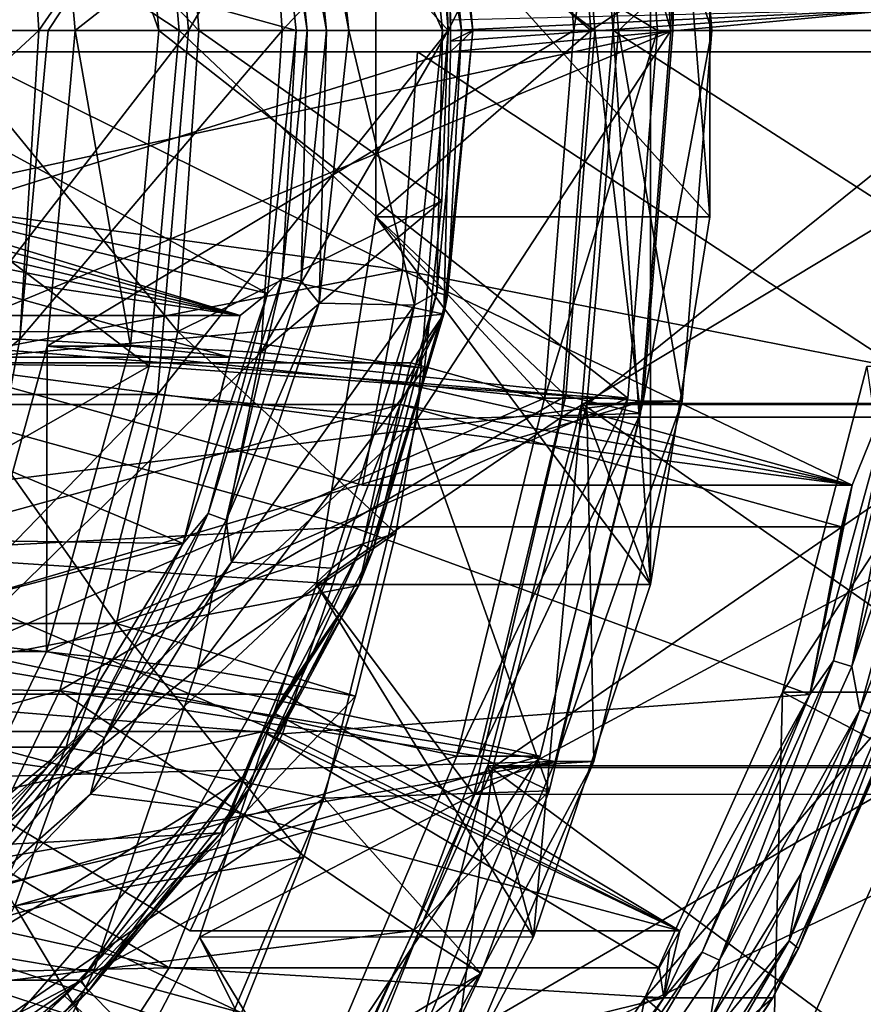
# Model space of a CAD drawing. Header units: metres. Extents: x 26 to 263, y -109 to 109.
# Tile 760 of 771: x 256.63 to 260.55, y -4.53 to 0.05. Entities that reach past the tile are written whole.
import ezdxf

# ---------------------------------------------------------------- set-up
doc = ezdxf.new("R2010")
doc.units = ezdxf.units.M
doc.layers.add('solid_500750', color=7, linetype='CONTINUOUS')

msp = doc.modelspace()

# ---------------------------------------------------------------- linework, layer by layer
at = {"layer": 'solid_500750'}
for points in [[(259.558136, 2.577072, 94.162338), (259.238708, 1.736014, 94.076759), (259.385437, 0, 94.116066)], [(259.558136, -2.577072, 94.162338), (259.558136, 2.577072, 94.162338), (259.385437, 0, 94.116066)], [(259.833771, -0.866822, 94.236183), (259.833771, 0.866822, 94.236183), (259.558136, 2.577072, 94.162338)], [(259.558136, -2.577072, 94.162338), (259.833771, -0.866822, 94.236183), (259.558136, 2.577072, 94.162338)], [(258.472565, 1.810652, 100.807777), (257.266968, 1.693172, 100.484795), (257.410095, 0, 100.52314)], [(258.472565, 1.810652, 100.807777), (257.410095, 0, 100.52314), (258.617523, 0, 100.846619)], [(258.280945, 0.867271, 100.031761), (259.281647, 0, 100.29985), (259.144867, 1.798709, 100.263214)], [(259.512421, 1.781279, 96.945313), (258.472565, 1.810652, 100.807777), (258.617523, 0, 100.846619)], [(261.991486, 1.798996, 89.637924), (259.144867, 1.798709, 100.263214), (259.281647, 0, 100.29985)], [(261.991486, 1.798996, 89.637924), (259.281647, 0, 100.29985), (262.128265, 0, 89.674561)], [(259.652649, 0, 96.982872), (259.512421, 1.781279, 96.945313), (258.617523, 0, 100.846619)], [(259.652649, 0, 96.982872), (259.165131, 1.699764, 96.334633), (259.512421, 1.781279, 96.945313)], [(261.274506, 1.740823, 86.572975), (259.262421, 1.740735, 94.083115), (259.409576, 0, 94.122536)], [(259.262421, 1.740735, 94.083115), (259.844238, 0, 94.238983), (259.409576, 0, 94.122536)], [(259.262421, 1.740735, 94.083115), (259.706238, 1.723935, 94.202011), (259.844238, 0, 94.238983)], [(261.274506, 1.740823, 86.572975), (259.409576, 0, 94.122536), (261.421631, 0, 86.612389)], [(259.525085, 1.723935, 94.878166), (256.269318, 0.732532, 94.00592), (256.306488, 0, 94.015869)], [(259.525085, 1.723935, 94.878166), (256.306488, 0, 94.015869), (259.663116, 0, 94.915138)], [(256.752686, 1.469569, 95.688316), (256.884247, 0, 95.723557), (259.065521, 1.711326, 96.307945)], [(256.884247, 0, 95.723557), (259.202484, 0, 96.344635), (259.065521, 1.711326, 96.307945)], [(257.140869, 1.469569, 94.23941), (259.453705, 1.711326, 94.859039), (259.590668, 0, 94.895729)], [(259.165131, 1.699764, 96.334633), (259.299072, 0, 96.370514), (257.227356, 1.561959, 95.815483)], [(259.453705, 1.711326, 94.859039), (259.065521, 1.711326, 96.307945), (259.202484, 0, 96.344635)], [(259.652649, 0, 96.982872), (259.299072, 0, 96.370514), (259.165131, 1.699764, 96.334633)], [(259.453705, 1.711326, 94.859039), (259.202484, 0, 96.344635), (259.590668, 0, 94.895729)], [(259.238708, 1.736014, 94.076759), (262.085297, 1.736199, 83.451462), (262.232056, 0, 83.490776)], [(259.238708, 1.736014, 94.076759), (262.232056, 0, 83.490776), (259.385437, 0, 94.116066)], [(259.525085, 1.723935, 94.878166), (259.663116, 0, 94.915138), (259.706238, 1.723935, 94.202011)], [(259.663116, 0, 94.915138), (259.844238, 0, 94.238983), (259.706238, 1.723935, 94.202011)], [(257.266968, 1.693172, 100.484795), (256.102448, 1.693172, 104.831505), (256.245575, 0, 104.869843)], [(257.410095, 0, 100.52314), (257.266968, 1.693172, 100.484795), (256.245575, 0, 104.869843)], [(255.032104, 1.537583, 104.027122), (257.227356, 1.561959, 95.815483), (257.367218, 0, 95.852951)], [(259.299072, 0, 96.370514), (257.367218, 0, 95.852951), (257.227356, 1.561959, 95.815483)], [(255.167542, 0, 104.0634), (255.032104, 1.537583, 104.027122), (257.367218, 0, 95.852951)], [(257.747345, 1.497833, 103.698769), (256.625946, 1.435788, 107.292847), (256.714417, 0, 107.324898)], [(257.747345, 1.497833, 103.698769), (256.714417, 0, 107.324898), (256.757416, 0, 107.205696)], [(257.2724, 0, 94.274651), (256.884247, 0, 95.723557), (256.752686, 1.469569, 95.688316)], [(257.140869, 1.469569, 94.23941), (257.2724, 0, 94.274651), (256.752686, 1.469569, 95.688316)], [(257.747345, 1.497833, 103.698769), (256.757416, 0, 107.205696), (257.846283, 0, 103.725281)], [(257.140869, 1.469569, 94.23941), (259.590668, 0, 94.895729), (257.2724, 0, 94.274651)], [(258.589111, 0.792137, 100.839005), (257.747345, 1.497833, 103.698769), (257.846283, 0, 103.725281)], [(256.625946, 1.435788, 107.292847), (255.163879, 1.435788, 110.837357), (255.249222, 0, 110.876999)], [(256.625946, 1.435788, 107.292847), (255.249222, 0, 110.876999), (255.384048, 0, 110.583992)], [(256.625946, 1.435788, 107.292847), (255.384048, 0, 110.583992), (256.714417, 0, 107.324898)], [(256.118256, 1.40233, 105.146317), (257.360901, 1.400373, 100.509956), (257.458405, 0, 100.536072)], [(256.118256, 1.40233, 105.146317), (257.458405, 0, 100.536072), (256.216248, 0, 105.172569)], [(257.360901, 1.400373, 100.509956), (258.589111, 0.792137, 100.839005), (258.617523, 0, 100.846619)], [(257.360901, 1.400373, 100.509956), (258.617523, 0, 100.846619), (257.458405, 0, 100.536072)], [(258.628754, 0, 82.835999), (258.732269, 0, 82.449623), (258.598236, 1.320239, 82.413712)], [(258.614899, 1.233596, 82.314651), (258.598236, 1.320239, 82.413712), (258.732269, 0, 82.449623)], [(258.628571, 0.050005, 82.835945), (258.628754, 0, 82.835999), (258.598236, 1.320239, 82.413712)], [(257.934418, 1.164305, 82.056564), (258.018066, 1.268226, 82.051231), (258.156158, 0, 82.088226)], [(258.018066, 1.268226, 82.051231), (258.460999, 1.278354, 82.169899), (258.59082, 0, 82.204681)], [(258.018066, 1.268226, 82.051231), (258.59082, 0, 82.204681), (258.156158, 0, 82.088226)], [(258.68042, 0, 82.256363), (258.59082, 0, 82.204681), (258.460999, 1.278354, 82.169899)], [(258.564423, 1.219297, 82.225288), (258.68042, 0, 82.256363), (258.460999, 1.278354, 82.169899)], [(257.778015, 1.223865, 82.19397), (257.911224, 0, 82.22966), (255.490967, 0.668936, 91.105698)], [(257.962891, 0, 82.140068), (257.911224, 0, 82.22966), (257.778015, 1.223865, 82.19397)], [(257.846252, 1.149074, 82.108818), (257.962891, 0, 82.140068), (257.778015, 1.223865, 82.19397)], [(258.614899, 1.233596, 82.314651), (258.732269, 0, 82.346092), (258.564423, 1.219297, 82.225288)], [(258.564423, 1.219297, 82.225288), (258.732269, 0, 82.346092), (258.68042, 0, 82.256363)], [(258.614899, 1.233596, 82.314651), (258.732269, 0, 82.449623), (258.732269, 0, 82.346092)], [(257.846252, 1.149074, 82.108818), (257.934418, 1.164305, 82.056564), (258.052643, 0, 82.088234)], [(257.846252, 1.149074, 82.108818), (258.052643, 0, 82.088234), (257.962891, 0, 82.140068)], [(257.934418, 1.164305, 82.056564), (258.156158, 0, 82.088226), (258.052643, 0, 82.088234)], [(258.280945, 0.867271, 100.031761), (258.280945, -0.867271, 100.031761), (259.281647, 0, 100.29985)], [(259.833771, -0.866822, 94.236183), (258.280945, -0.867271, 100.031761), (258.280945, 0.867271, 100.031761)], [(259.833771, -0.866822, 94.236183), (258.280945, 0.867271, 100.031761), (259.833771, 0.866822, 94.236183)], [(258.589111, 0.792137, 100.839005), (257.846283, 0, 103.725281), (258.617523, 0, 100.846619)], [(257.911224, 0, 82.22966), (255.530411, 0, 91.116264), (255.490967, 0.668936, 91.105698)], [(258.627991, -0.1, 82.835793), (260.753235, 0.1, 83.405167), (260.753235, -0.1, 83.405167)], [(258.628571, -0.050005, 82.835945), (260.753235, 0.1, 83.405167), (258.627991, -0.1, 82.835793)], [(258.628571, 0.050005, 82.835945), (260.753235, 0.1, 83.405167), (258.628754, 0, 82.835999)], [(258.628571, -0.050005, 82.835945), (258.628754, 0, 82.835999), (260.753235, 0.1, 83.405167)], [(255.032028, -1.537993, 104.027107), (255.167542, 0, 104.0634), (257.227356, -1.561959, 95.815483)], [(255.167542, 0, 104.0634), (257.367218, 0, 95.852951), (257.227356, -1.561959, 95.815483)], [(257.778015, -1.223865, 82.19397), (255.490952, -0.669112, 91.10569), (255.530411, 0, 91.116264)], [(257.911224, 0, 82.22966), (257.778015, -1.223865, 82.19397), (255.530411, 0, 91.116264)], [(257.410095, 0, 100.52314), (256.245575, 0, 104.869843), (256.102448, -1.693172, 104.831505)], [(257.266968, -1.693172, 100.484795), (257.410095, 0, 100.52314), (256.102448, -1.693172, 104.831505)], [(256.118256, -1.40233, 105.146317), (256.216248, 0, 105.172569), (257.360901, -1.400373, 100.509956)], [(256.158661, -1.455313, 93.976273), (259.525085, -1.723935, 94.878166), (259.663116, 0, 94.915138)], [(256.269318, -0.732532, 94.00592), (256.158661, -1.455313, 93.976273), (259.663116, 0, 94.915138)], [(256.216248, 0, 105.172569), (257.458405, 0, 100.536072), (257.360901, -1.400373, 100.509956)], [(256.269318, -0.732532, 94.00592), (259.663116, 0, 94.915138), (256.306488, 0, 94.015869)], [(257.846283, 0, 103.725281), (256.757416, 0, 107.205696), (256.625946, -1.435788, 107.292847)], [(257.747345, -1.497833, 103.698769), (257.846283, 0, 103.725281), (256.625946, -1.435788, 107.292847)], [(256.752686, -1.469569, 95.688316), (259.065521, -1.711326, 96.307945), (259.202484, 0, 96.344635)], [(256.752686, -1.469569, 95.688316), (259.202484, 0, 96.344635), (256.884247, 0, 95.723557)], [(257.140869, -1.469569, 94.23941), (256.752686, -1.469569, 95.688316), (256.884247, 0, 95.723557)], [(257.140869, -1.469569, 94.23941), (256.884247, 0, 95.723557), (257.2724, 0, 94.274651)], [(257.140869, -1.469569, 94.23941), (257.2724, 0, 94.274651), (259.453705, -1.711326, 94.859039)], [(259.1651, -1.699982, 96.334618), (257.227356, -1.561959, 95.815483), (257.367218, 0, 95.852951)], [(257.266968, -1.693172, 100.484795), (258.617523, 0, 100.846619), (257.410095, 0, 100.52314)], [(257.266968, -1.693172, 100.484795), (258.472565, -1.810652, 100.807777), (258.617523, 0, 100.846619)], [(257.2724, 0, 94.274651), (259.590668, 0, 94.895729), (259.453705, -1.711326, 94.859039)], [(257.360901, -1.400373, 100.509956), (257.458405, 0, 100.536072), (258.589111, -0.792137, 100.839005)], [(259.1651, -1.699982, 96.334618), (257.367218, 0, 95.852951), (259.299072, 0, 96.370514)], [(257.458405, 0, 100.536072), (258.617523, 0, 100.846619), (258.589111, -0.792137, 100.839005)], [(258.617523, 0, 100.846619), (257.846283, 0, 103.725281), (257.747345, -1.497833, 103.698769)], [(258.589111, -0.792137, 100.839005), (258.617523, 0, 100.846619), (257.747345, -1.497833, 103.698769)], [(257.846252, -1.149074, 82.108818), (257.778015, -1.223865, 82.19397), (257.911224, 0, 82.22966)], [(257.846252, -1.149074, 82.108818), (257.911224, 0, 82.22966), (257.962891, 0, 82.140068)], [(257.846252, -1.149074, 82.108818), (257.962891, 0, 82.140068), (257.934418, -1.164305, 82.056564)], [(257.934418, -1.164305, 82.056564), (258.052643, 0, 82.088234), (258.018066, -1.268226, 82.051231)], [(257.962891, 0, 82.140068), (258.052643, 0, 82.088234), (257.934418, -1.164305, 82.056564)], [(258.018066, -1.268226, 82.051231), (258.156158, 0, 82.088226), (258.460999, -1.278354, 82.169899)], [(258.052643, 0, 82.088234), (258.156158, 0, 82.088226), (258.018066, -1.268226, 82.051231)], [(258.156158, 0, 82.088226), (258.59082, 0, 82.204681), (258.460999, -1.278354, 82.169899)], [(258.280945, -0.867271, 100.031761), (259.144867, -1.798709, 100.263214), (259.281647, 0, 100.29985)], [(258.564423, -1.219297, 82.225288), (258.460999, -1.278354, 82.169899), (258.59082, 0, 82.204681)], [(259.652649, 0, 96.982872), (258.617523, 0, 100.846619), (258.472565, -1.810652, 100.807777)], [(259.51236, -1.781562, 96.945305), (259.652649, 0, 96.982872), (258.472565, -1.810652, 100.807777)], [(258.68042, 0, 82.256363), (258.564423, -1.219297, 82.225288), (258.59082, 0, 82.204681)], [(258.614899, -1.233596, 82.314651), (258.564423, -1.219297, 82.225288), (258.68042, 0, 82.256363)], [(258.627991, -0.1, 82.835793), (258.598236, -1.320239, 82.413712), (258.732269, 0, 82.449623)], [(258.732269, 0, 82.346092), (258.732269, 0, 82.449623), (258.598236, -1.320239, 82.413712)], [(258.732269, 0, 82.346092), (258.598236, -1.320239, 82.413712), (258.614899, -1.233596, 82.314651)], [(258.732269, 0, 82.346092), (258.614899, -1.233596, 82.314651), (258.68042, 0, 82.256363)], [(258.628571, -0.050005, 82.835945), (258.627991, -0.1, 82.835793), (258.732269, 0, 82.449623)], [(258.628571, -0.050005, 82.835945), (258.732269, 0, 82.449623), (258.628754, 0, 82.835999)], [(259.590668, 0, 94.895729), (259.202484, 0, 96.344635), (259.065521, -1.711326, 96.307945)], [(259.453705, -1.711326, 94.859039), (259.590668, 0, 94.895729), (259.065521, -1.711326, 96.307945)], [(262.128265, 0, 89.674561), (259.281647, 0, 100.29985), (259.144867, -1.798709, 100.263214)], [(261.991486, -1.798996, 89.637924), (262.128265, 0, 89.674561), (259.144867, -1.798709, 100.263214)], [(259.51236, -1.781562, 96.945305), (259.1651, -1.699982, 96.334618), (259.299072, 0, 96.370514)], [(259.238708, -1.736014, 94.076759), (259.385437, 0, 94.116066), (262.085297, -1.736199, 83.451462)], [(259.558136, -2.577072, 94.162338), (259.385437, 0, 94.116066), (259.238708, -1.736014, 94.076759)], [(259.409576, 0, 94.122536), (259.262421, -1.740735, 94.083115), (261.421631, 0, 86.612389)], [(259.706238, -1.723935, 94.202011), (259.262421, -1.740735, 94.083115), (259.409576, 0, 94.122536)], [(259.51236, -1.781562, 96.945305), (259.299072, 0, 96.370514), (259.652649, 0, 96.982872)], [(259.385437, 0, 94.116066), (262.232056, 0, 83.490776), (262.085297, -1.736199, 83.451462)], [(259.706238, -1.723935, 94.202011), (259.409576, 0, 94.122536), (259.844238, 0, 94.238983)], [(259.525085, -1.723935, 94.878166), (259.706238, -1.723935, 94.202011), (259.844238, 0, 94.238983)], [(259.663116, 0, 94.915138), (259.525085, -1.723935, 94.878166), (259.844238, 0, 94.238983)], [(256.714417, 0, 107.324898), (255.384048, 0, 110.583992), (255.163879, -1.435788, 110.837357)], [(256.625946, -1.435788, 107.292847), (256.714417, 0, 107.324898), (255.163879, -1.435788, 110.837357)], [(256.757416, 0, 107.205696), (256.714417, 0, 107.324898), (256.625946, -1.435788, 107.292847)], [(259.262421, -1.740735, 94.083115), (261.274506, -1.740823, 86.572975), (261.421631, 0, 86.612389)], [(258.405884, -1.115768, 91.886627), (256.299011, -0.828685, 91.322174), (256.350708, -0.1, 91.336021)], [(258.627991, -0.1, 82.835793), (256.350708, -0.1, 91.336021), (256.299011, -0.828685, 91.322174)], [(258.627991, -0.1, 82.835793), (256.299011, -0.828685, 91.322174), (258.598236, -1.320239, 82.413712)], [(258.405884, -1.115768, 91.886627), (256.350708, -0.1, 91.336021), (258.475952, -0.1, 91.905403)], [(258.627991, -0.1, 82.835793), (258.475952, -0.1, 91.905403), (256.350708, -0.1, 91.336021)], [(260.716705, -1.571058, 82.98127), (258.405884, -1.115768, 91.886627), (258.475952, -0.1, 91.905403)], [(260.716705, -1.571058, 82.98127), (258.475952, -0.1, 91.905403), (260.753235, -0.1, 83.405167)], [(258.627991, -0.1, 82.835793), (260.753235, -0.1, 83.405167), (258.475952, -0.1, 91.905403)], [(257.650818, -1.326677, 82.574005), (252.760193, -0.601739, 90.3741), (255.373535, -1.326677, 91.074234)], [(255.037491, -0.601739, 81.873863), (252.760193, -0.601739, 90.3741), (257.650818, -1.326677, 82.574005)], [(255.014221, -0.698811, 81.86763), (255.037491, -0.601739, 81.873863), (257.650818, -1.326677, 82.574005)], [(257.650818, -1.326677, 82.574005), (255.373535, -1.326677, 91.074234), (255.490952, -0.669112, 91.10569)], [(257.778015, -1.223865, 82.19397), (257.650818, -1.326677, 82.574005), (255.490952, -0.669112, 91.10569)], [(255.014221, -0.698811, 81.86763), (257.650818, -1.326677, 82.574005), (254.987488, -0.794925, 81.860466)], [(254.987488, -0.794925, 81.860466), (257.60083, -1.519862, 82.560608), (255.323532, -1.519862, 91.060837)], [(254.987488, -0.794925, 81.860466), (257.650818, -1.326677, 82.574005), (257.60083, -1.519862, 82.560608)], [(257.360901, -1.400373, 100.509956), (258.589111, -0.792137, 100.839005), (258.508087, -1.571848, 100.817299)], [(258.589111, -0.792137, 100.839005), (257.747345, -1.497833, 103.698769), (258.508087, -1.571848, 100.817299)], [(258.405884, -1.115768, 91.886627), (256.166718, -1.546705, 91.286736), (256.299011, -0.828685, 91.322174)], [(258.598236, -1.320239, 82.413712), (256.299011, -0.828685, 91.322174), (256.166718, -1.546705, 91.286736)], [(258.280945, -0.867271, 100.031761), (258.005188, -2.578037, 99.957878), (259.144867, -1.798709, 100.263214)], [(259.558136, -2.577072, 94.162338), (258.005188, -2.578037, 99.957878), (258.280945, -0.867271, 100.031761)], [(259.558136, -2.577072, 94.162338), (258.280945, -0.867271, 100.031761), (259.833771, -0.866822, 94.236183)], [(258.405884, -1.115768, 91.886627), (258.219574, -2.116159, 91.836708), (256.166718, -1.546705, 91.286736)], [(260.496857, -2.116159, 83.336479), (258.219574, -2.116159, 91.836708), (258.405884, -1.115768, 91.886627)], [(260.716705, -1.571058, 82.98127), (260.496857, -2.116159, 83.336479), (258.405884, -1.115768, 91.886627)], [(257.501373, -2.247929, 82.016418), (257.778015, -1.223865, 82.19397), (257.846252, -1.149074, 82.108818)], [(257.501373, -2.247929, 82.016418), (257.846252, -1.149074, 82.108818), (257.584991, -2.277725, 81.962944)], [(257.846252, -1.149074, 82.108818), (257.934418, -1.164305, 82.056564), (257.584991, -2.277725, 81.962944)], [(257.584991, -2.277725, 81.962944), (257.934418, -1.164305, 82.056564), (258.018066, -1.268226, 82.051231)], [(257.778015, -1.223865, 82.19397), (257.385101, -2.386361, 82.088707), (257.650818, -1.326677, 82.574005)], [(257.501373, -2.247929, 82.016418), (257.385101, -2.386361, 82.088707), (257.778015, -1.223865, 82.19397)], [(258.564423, -1.219297, 82.225288), (258.220886, -2.391737, 82.133247), (258.460999, -1.278354, 82.169899)], [(258.267334, -2.419786, 82.221535), (258.220886, -2.391737, 82.133247), (258.564423, -1.219297, 82.225288)], [(258.614899, -1.233596, 82.314651), (258.267334, -2.419786, 82.221535), (258.564423, -1.219297, 82.225288)], [(258.614899, -1.233596, 82.314651), (258.598236, -1.320239, 82.413712), (258.267334, -2.419786, 82.221535)], [(257.584991, -2.277725, 81.962944), (258.018066, -1.268226, 82.051231), (257.610748, -2.473419, 81.942108)], [(257.610748, -2.473419, 81.942108), (258.018066, -1.268226, 82.051231), (258.460999, -1.278354, 82.169899)], [(257.610748, -2.473419, 81.942108), (258.460999, -1.278354, 82.169899), (258.077057, -2.501672, 82.067039)], [(258.220886, -2.391737, 82.133247), (258.077057, -2.501672, 82.067039), (258.460999, -1.278354, 82.169899)], [(258.444, -1.546705, 82.786507), (258.598236, -1.320239, 82.413712), (256.166718, -1.546705, 91.286736)], [(257.385101, -2.386361, 82.088707), (257.626678, -1.423505, 82.567535), (257.650818, -1.326677, 82.574005)], [(257.60083, -1.519862, 82.560608), (257.650818, -1.326677, 82.574005), (257.626678, -1.423505, 82.567535)], [(258.394012, -1.73989, 82.773109), (258.201965, -2.582778, 82.307556), (258.598236, -1.320239, 82.413712)], [(258.267334, -2.419786, 82.221535), (258.598236, -1.320239, 82.413712), (258.201965, -2.582778, 82.307556)], [(258.419739, -1.643501, 82.780006), (258.394012, -1.73989, 82.773109), (258.598236, -1.320239, 82.413712)], [(258.444, -1.546705, 82.786507), (258.419739, -1.643501, 82.780006), (258.598236, -1.320239, 82.413712)], [(256.118256, -1.40233, 105.146317), (257.075073, -2.759274, 100.43338), (255.83313, -2.758803, 105.069931)], [(256.118256, -1.40233, 105.146317), (257.360901, -1.400373, 100.509956), (257.075073, -2.759274, 100.43338)], [(257.075073, -2.759274, 100.43338), (257.360901, -1.400373, 100.509956), (258.374512, -2.339133, 100.781509)], [(257.360901, -1.400373, 100.509956), (258.508087, -1.571848, 100.817299), (258.374512, -2.339133, 100.781509)], [(256.625946, -1.435788, 107.292847), (255.163879, -1.435788, 110.837357), (254.909302, -2.847009, 110.719086)], [(256.36203, -2.847009, 107.197235), (256.625946, -1.435788, 107.292847), (254.909302, -2.847009, 110.719086)], [(256.158661, -1.455313, 93.976273), (255.975616, -2.1628, 93.927231), (259.525085, -1.723935, 94.878166)], [(257.747345, -1.497833, 103.698769), (256.625946, -1.435788, 107.292847), (256.36203, -2.847009, 107.197235)], [(257.385101, -2.386361, 82.088707), (257.60083, -1.519862, 82.560608), (257.626678, -1.423505, 82.567535)], [(257.452271, -2.967764, 103.61972), (257.747345, -1.497833, 103.698769), (256.36203, -2.847009, 107.197235)], [(256.752686, -1.469569, 95.688316), (256.362366, -2.889838, 95.58374), (259.065521, -1.711326, 96.307945)], [(256.750519, -2.889838, 94.134834), (256.362366, -2.889838, 95.58374), (256.752686, -1.469569, 95.688316)], [(256.750519, -2.889838, 94.134834), (256.752686, -1.469569, 95.688316), (257.140869, -1.469569, 94.23941)], [(256.750519, -2.889838, 94.134834), (257.140869, -1.469569, 94.23941), (259.453705, -1.711326, 94.859039)], [(258.508087, -1.571848, 100.817299), (257.747345, -1.497833, 103.698769), (257.452271, -2.967764, 103.61972)], [(260.409393, -2.933419, 82.795509), (260.716705, -1.571058, 82.98127), (260.783142, -1.489336, 82.895638)], [(260.409393, -2.933419, 82.795509), (260.783142, -1.489336, 82.895638), (260.494843, -2.958474, 82.742523)], [(260.783142, -1.489336, 82.895638), (260.871796, -1.502057, 82.843513), (260.494843, -2.958474, 82.742523)], [(260.494843, -2.958474, 82.742523), (260.871796, -1.502057, 82.843513), (260.958374, -1.60744, 82.838966)], [(254.620728, -3.05013, 103.916901), (255.032028, -1.537993, 104.027107), (257.227356, -1.561959, 95.815483)], [(257.385101, -2.386361, 82.088707), (255.019012, -2.354422, 90.979256), (255.323532, -1.519862, 91.060837)], [(257.385101, -2.386361, 82.088707), (255.323532, -1.519862, 91.060837), (257.60083, -1.519862, 82.560608)], [(260.496857, -2.116159, 83.336479), (256.166718, -1.546705, 91.286736), (258.219574, -2.116159, 91.836708)], [(258.444, -1.546705, 82.786507), (256.166718, -1.546705, 91.286736), (260.496857, -2.116159, 83.336479)], [(258.444, -1.546705, 82.786507), (260.496857, -2.116159, 83.336479), (258.419739, -1.643501, 82.780006)], [(254.620728, -3.05013, 103.916901), (257.227356, -1.561959, 95.815483), (256.812836, -3.070354, 95.70443)], [(259.1651, -1.699982, 96.334618), (256.812836, -3.070354, 95.70443), (257.227356, -1.561959, 95.815483)], [(258.508087, -1.571848, 100.817299), (257.452271, -2.967764, 103.61972), (258.374512, -2.339133, 100.781509)], [(260.172516, -3.078181, 85.216591), (260.7677, -3.078181, 82.994942), (261.159912, -1.562834, 83.100014)], [(260.564728, -1.562834, 85.321663), (260.172516, -3.078181, 85.216591), (261.159912, -1.562834, 83.100014)], [(260.837646, -3.428752, 86.455933), (260.172516, -3.078181, 85.216591), (260.564728, -1.562834, 85.321663)], [(260.716705, -1.571058, 82.98127), (260.299622, -3.088616, 82.869537), (260.496857, -2.116159, 83.336479)], [(260.409393, -2.933419, 82.795509), (260.299622, -3.088616, 82.869537), (260.716705, -1.571058, 82.98127)], [(258.419739, -1.643501, 82.780006), (260.496857, -2.116159, 83.336479), (258.394012, -1.73989, 82.773109)], [(260.494843, -2.958474, 82.742523), (260.958374, -1.60744, 82.838966), (260.531403, -3.161005, 82.724571)], [(260.531403, -3.161005, 82.724571), (260.958374, -1.60744, 82.838966), (260.826019, -2.408434, 82.803505)], [(257.266968, -1.693172, 100.484795), (256.102448, -1.693172, 104.831505), (255.677658, -3.334505, 104.717697)], [(257.266968, -1.693172, 100.484795), (255.677658, -3.334505, 104.717697), (256.842194, -3.334505, 100.370987)], [(257.266968, -1.693172, 100.484795), (256.842194, -3.334505, 100.370987), (258.472565, -1.810652, 100.807777)], [(255.721832, -2.847322, 93.859238), (259.114746, -3.401484, 94.768234), (259.525085, -1.723935, 94.878166)], [(255.975616, -2.1628, 93.927231), (255.721832, -2.847322, 93.859238), (259.525085, -1.723935, 94.878166)], [(255.884567, -2.429999, 91.211143), (256.11673, -1.73989, 91.273338), (258.169556, -2.309344, 91.823318)], [(258.394012, -1.73989, 82.773109), (256.11673, -1.73989, 91.273338), (255.884567, -2.429999, 91.211143)], [(258.394012, -1.73989, 82.773109), (255.884567, -2.429999, 91.211143), (258.201965, -2.582778, 82.307556)], [(258.394012, -1.73989, 82.773109), (258.169556, -2.309344, 91.823318), (256.11673, -1.73989, 91.273338)], [(256.362366, -2.889838, 95.58374), (258.658234, -3.376469, 96.19883), (259.065521, -1.711326, 96.307945)], [(256.750519, -2.889838, 94.134834), (259.453705, -1.711326, 94.859039), (259.046417, -3.376469, 94.749924)], [(259.1651, -1.699982, 96.334618), (258.760223, -3.376394, 96.226151), (256.812836, -3.070354, 95.70443)], [(258.394012, -1.73989, 82.773109), (260.446838, -2.309344, 83.323082), (258.169556, -2.309344, 91.823318)], [(258.394012, -1.73989, 82.773109), (260.496857, -2.116159, 83.336479), (260.446838, -2.309344, 83.323082)], [(259.453705, -1.711326, 94.859039), (259.065521, -1.711326, 96.307945), (258.658234, -3.376469, 96.19883)], [(259.453705, -1.711326, 94.859039), (258.658234, -3.376469, 96.19883), (259.046417, -3.376469, 94.749924)], [(259.51236, -1.781562, 96.945305), (258.760223, -3.376394, 96.226151), (259.1651, -1.699982, 96.334618)], [(258.802856, -3.420044, 93.959991), (259.238708, -1.736014, 94.076759), (261.649384, -3.420444, 83.334671)], [(259.014282, -4.217278, 94.016632), (259.238708, -1.736014, 94.076759), (258.802856, -3.420044, 93.959991)], [(259.014282, -4.217278, 94.016632), (259.558136, -2.577072, 94.162338), (259.238708, -1.736014, 94.076759)], [(259.114746, -3.401484, 94.768234), (259.295898, -3.401484, 94.092079), (259.706238, -1.723935, 94.202011)], [(259.525085, -1.723935, 94.878166), (259.114746, -3.401484, 94.768234), (259.706238, -1.723935, 94.202011)], [(259.238708, -1.736014, 94.076759), (262.085297, -1.736199, 83.451462), (261.649384, -3.420444, 83.334671)], [(259.706238, -1.723935, 94.202011), (259.295898, -3.401484, 94.092079), (259.262421, -1.740735, 94.083115)], [(259.088196, -3.537542, 96.83165), (259.51236, -1.781562, 96.945305), (258.472565, -1.810652, 100.807777)], [(259.088196, -3.537542, 96.83165), (258.760223, -3.376394, 96.226151), (259.51236, -1.781562, 96.945305)], [(259.262421, -1.740735, 94.083115), (258.8255, -3.428962, 93.966057), (261.274506, -1.740823, 86.572975)], [(259.295898, -3.401484, 94.092079), (258.8255, -3.428962, 93.966057), (259.262421, -1.740735, 94.083115)], [(258.8255, -3.428962, 93.966057), (260.837646, -3.428752, 86.455933), (261.274506, -1.740823, 86.572975)], [(256.842194, -3.334505, 100.370987), (258.04184, -3.571523, 100.69239), (258.472565, -1.810652, 100.807777)], [(258.005188, -2.578037, 99.957878), (258.737854, -3.553834, 100.154167), (259.144867, -1.798709, 100.263214)], [(259.088196, -3.537542, 96.83165), (258.472565, -1.810652, 100.807777), (258.04184, -3.571523, 100.69239)], [(261.991486, -1.798996, 89.637924), (259.144867, -1.798709, 100.263214), (258.737854, -3.553834, 100.154167)], [(261.584564, -3.553695, 89.528908), (261.991486, -1.798996, 89.637924), (258.737854, -3.553834, 100.154167)], [(260.299622, -3.088616, 82.869537), (260.472382, -2.212903, 83.329926), (260.496857, -2.116159, 83.336479)], [(260.446838, -2.309344, 83.323082), (260.496857, -2.116159, 83.336479), (260.472382, -2.212903, 83.329926)], [(260.299622, -3.088616, 82.869537), (260.446838, -2.309344, 83.323082), (260.472382, -2.212903, 83.329926)], [(256.943359, -3.248538, 81.86692), (257.385101, -2.386361, 82.088707), (257.501373, -2.247929, 82.016418)], [(256.943359, -3.248538, 81.86692), (257.501373, -2.247929, 82.016418), (257.019562, -3.291597, 81.811462)], [(257.501373, -2.247929, 82.016418), (257.584991, -2.277725, 81.962944), (257.019562, -3.291597, 81.811462)], [(257.019562, -3.291597, 81.811462), (257.584991, -2.277725, 81.962944), (257.610748, -2.473419, 81.942108)], [(257.84787, -3.271911, 91.737129), (255.884567, -2.429999, 91.211143), (258.169556, -2.309344, 91.823318)], [(260.299622, -3.088616, 82.869537), (257.84787, -3.271911, 91.737129), (258.169556, -2.309344, 91.823318)], [(260.299622, -3.088616, 82.869537), (258.169556, -2.309344, 91.823318), (260.446838, -2.309344, 83.323082)], [(257.385101, -2.386361, 82.088707), (254.588272, -3.126905, 90.863853), (255.019012, -2.354422, 90.979256)], [(257.075073, -2.759274, 100.43338), (258.374512, -2.339133, 100.781509), (258.187256, -3.097145, 100.731346)], [(258.374512, -2.339133, 100.781509), (257.452271, -2.967764, 103.61972), (258.187256, -3.097145, 100.731346)], [(257.385101, -2.386361, 82.088707), (256.752167, -3.429194, 81.919136), (254.588272, -3.126905, 90.863853)], [(256.943359, -3.248538, 81.86692), (256.752167, -3.429194, 81.919136), (257.385101, -2.386361, 82.088707)], [(258.220886, -2.391737, 82.133247), (257.662994, -3.472264, 81.983788), (258.077057, -2.501672, 82.067039)], [(257.702911, -3.512985, 82.07032), (257.662994, -3.472264, 81.983788), (258.220886, -2.391737, 82.133247)], [(258.267334, -2.419786, 82.221535), (257.702911, -3.512985, 82.07032), (258.220886, -2.391737, 82.133247)], [(258.267334, -2.419786, 82.221535), (258.201965, -2.582778, 82.307556), (257.702911, -3.512985, 82.07032)], [(260.531403, -3.161005, 82.724571), (260.826019, -2.408434, 82.803505), (260.576416, -3.179068, 82.736641)], [(257.84787, -3.271911, 91.737129), (255.577332, -3.088004, 91.128838), (255.884567, -2.429999, 91.211143)], [(258.201965, -2.582778, 82.307556), (255.884567, -2.429999, 91.211143), (255.577332, -3.088004, 91.128838)], [(256.955109, -3.553606, 81.766457), (257.610748, -2.473419, 81.942108), (258.077057, -2.501672, 82.067039)], [(257.019562, -3.291597, 81.811462), (257.610748, -2.473419, 81.942108), (256.955109, -3.553606, 81.766457)], [(256.955109, -3.553606, 81.766457), (258.077057, -2.501672, 82.067039), (257.456299, -3.614879, 81.900726)], [(257.662994, -3.472264, 81.983788), (257.456299, -3.614879, 81.900726), (258.077057, -2.501672, 82.067039)], [(257.854614, -3.088004, 82.628601), (258.201965, -2.582778, 82.307556), (255.577332, -3.088004, 91.128838)], [(258.005188, -2.578037, 99.957878), (257.461273, -4.218143, 99.812164), (258.737854, -3.553834, 100.154167)], [(259.014282, -4.217278, 94.016632), (257.461273, -4.218143, 99.812164), (258.005188, -2.578037, 99.957878)], [(257.758026, -3.261209, 82.602722), (257.560822, -3.732436, 82.135788), (258.201965, -2.582778, 82.307556)], [(257.702911, -3.512985, 82.07032), (258.201965, -2.582778, 82.307556), (257.560822, -3.732436, 82.135788)], [(257.806976, -3.175, 82.615837), (257.758026, -3.261209, 82.602722), (258.201965, -2.582778, 82.307556)], [(257.854614, -3.088004, 82.628601), (257.806976, -3.175, 82.615837), (258.201965, -2.582778, 82.307556)], [(259.014282, -4.217278, 94.016632), (258.005188, -2.578037, 99.957878), (259.558136, -2.577072, 94.162338)], [(255.83313, -2.758803, 105.069931), (257.075073, -2.759274, 100.43338), (256.602417, -4.072176, 100.306747)], [(256.602417, -4.072176, 100.306747), (257.075073, -2.759274, 100.43338), (257.946747, -3.84475, 100.666908)], [(257.075073, -2.759274, 100.43338), (258.187256, -3.097145, 100.731346), (257.946747, -3.84475, 100.666908)], [(255.721832, -2.847322, 93.859238), (255.400436, -3.500191, 93.773132), (259.114746, -3.401484, 94.768234)], [(257.452271, -2.967764, 103.61972), (256.36203, -2.847009, 107.197235), (255.927155, -4.209518, 107.039711)], [(256.362366, -2.889838, 95.58374), (255.726547, -4.211748, 95.413399), (258.658234, -3.376469, 96.19883)], [(256.114716, -4.211748, 93.964493), (256.362366, -2.889838, 95.58374), (256.750519, -2.889838, 94.134834)], [(256.114716, -4.211748, 93.964493), (256.750519, -2.889838, 94.134834), (259.046417, -3.376469, 94.749924)], [(260.20401, -4.235888, 82.664551), (260.576416, -3.179068, 82.736641), (260.774353, -2.889796, 82.817352)], [(260.20401, -4.235888, 82.664551), (260.774353, -2.889796, 82.817352), (260.247314, -4.270773, 82.751991)], [(260.774353, -2.889796, 82.817352), (260.822357, -2.913595, 82.906052), (260.247314, -4.270773, 82.751991)], [(260.247314, -4.270773, 82.751991), (260.822357, -2.913595, 82.906052), (260.7677, -3.078181, 82.994942)], [(256.966644, -4.382412, 103.489616), (257.452271, -2.967764, 103.61972), (255.927155, -4.209518, 107.039711)], [(258.187256, -3.097145, 100.731346), (257.452271, -2.967764, 103.61972), (256.966644, -4.382412, 103.489616)], [(259.799072, -4.288371, 82.632004), (260.299622, -3.088616, 82.869537), (260.409393, -2.933419, 82.795509)], [(259.799072, -4.288371, 82.632004), (260.409393, -2.933419, 82.795509), (259.879333, -4.325, 82.577621)], [(260.409393, -2.933419, 82.795509), (260.494843, -2.958474, 82.742523), (259.879333, -4.325, 82.577621)], [(259.879333, -4.325, 82.577621), (260.494843, -2.958474, 82.742523), (260.531403, -3.161005, 82.724571)], [(254.314117, -3.773511, 103.834755), (254.620728, -3.05013, 103.916901), (256.812836, -3.070354, 95.70443)], [(254.314117, -3.773511, 103.834755), (256.812836, -3.070354, 95.70443), (256.137299, -4.474844, 95.523445)], [(257.84787, -3.271911, 91.737129), (257.417847, -4.188105, 91.621925), (255.577332, -3.088004, 91.128838)], [(259.69516, -4.188105, 83.121696), (255.577332, -3.088004, 91.128838), (257.417847, -4.188105, 91.621925)], [(257.854614, -3.088004, 82.628601), (255.577332, -3.088004, 91.128838), (259.69516, -4.188105, 83.121696)], [(258.457581, -4.187562, 96.145065), (256.137299, -4.474844, 95.523445), (256.812836, -3.070354, 95.70443)], [(258.760223, -3.376394, 96.226151), (258.457581, -4.187562, 96.145065), (256.812836, -3.070354, 95.70443)], [(258.187256, -3.097145, 100.731346), (256.966644, -4.382412, 103.489616), (257.946747, -3.84475, 100.666908)], [(257.854614, -3.088004, 82.628601), (259.69516, -4.188105, 83.121696), (257.806976, -3.175, 82.615837)], [(260.299622, -3.088616, 82.869537), (259.69516, -4.188105, 83.121696), (257.84787, -3.271911, 91.737129)], [(259.532104, -4.5, 85.045013), (260.127289, -4.5, 82.823364), (260.7677, -3.078181, 82.994942)], [(260.172516, -3.078181, 85.216591), (259.532104, -4.5, 85.045013), (260.7677, -3.078181, 82.994942)], [(260.124268, -5.0125, 86.264816), (259.532104, -4.5, 85.045013), (260.172516, -3.078181, 85.216591)], [(260.299622, -3.088616, 82.869537), (259.6203, -4.500995, 82.687538), (259.69516, -4.188105, 83.121696)], [(259.799072, -4.288371, 82.632004), (259.6203, -4.500995, 82.687538), (260.299622, -3.088616, 82.869537)], [(260.837646, -3.428752, 86.455933), (260.124268, -5.0125, 86.264816), (260.172516, -3.078181, 85.216591)], [(260.247314, -4.270773, 82.751991), (260.7677, -3.078181, 82.994942), (260.127289, -4.5, 82.823364)], [(256.752167, -3.429194, 81.919136), (256.319336, -3.817734, 82.217285), (254.588272, -3.126905, 90.863853)], [(257.806976, -3.175, 82.615837), (259.69516, -4.188105, 83.121696), (257.758026, -3.261209, 82.602722)], [(259.836121, -4.60656, 82.538307), (260.531403, -3.161005, 82.724571), (260.259552, -3.922113, 82.651749)], [(259.879333, -4.325, 82.577621), (260.531403, -3.161005, 82.724571), (259.836121, -4.60656, 82.538307)], [(260.20401, -4.235888, 82.664551), (260.259552, -3.922113, 82.651749), (260.576416, -3.179068, 82.736641)], [(260.531403, -3.161005, 82.724571), (260.576416, -3.179068, 82.736641), (260.259552, -3.922113, 82.651749)], [(256.196564, -4.10717, 81.666855), (256.752167, -3.429194, 81.919136), (256.943359, -3.248538, 81.86692)], [(256.196564, -4.10717, 81.666855), (256.943359, -3.248538, 81.86692), (256.262878, -4.161611, 81.608742)], [(256.943359, -3.248538, 81.86692), (257.019562, -3.291597, 81.811462), (256.262878, -4.161611, 81.608742)], [(255.084, -3.865574, 90.996666), (255.480743, -3.261209, 91.102959), (257.321259, -4.36131, 91.596046)], [(257.758026, -3.261209, 82.602722), (255.480743, -3.261209, 91.102959), (255.084, -3.865574, 90.996666)], [(257.758026, -3.261209, 82.602722), (255.084, -3.865574, 90.996666), (257.560822, -3.732436, 82.135788)], [(257.758026, -3.261209, 82.602722), (257.321259, -4.36131, 91.596046), (255.480743, -3.261209, 91.102959)], [(256.262878, -4.161611, 81.608742), (257.019562, -3.291597, 81.811462), (256.955109, -3.553606, 81.766457)], [(257.758026, -3.261209, 82.602722), (259.598572, -4.36131, 83.095818), (257.321259, -4.36131, 91.596046)], [(259.69516, -4.188105, 83.121696), (257.417847, -4.188105, 91.621925), (257.84787, -3.271911, 91.737129)], [(257.758026, -3.261209, 82.602722), (259.69516, -4.188105, 83.121696), (259.598572, -4.36131, 83.095818)], [(256.842194, -3.334505, 100.370987), (255.677658, -3.334505, 104.717697), (254.983719, -4.875161, 104.531784)], [(256.842194, -3.334505, 100.370987), (254.983719, -4.875161, 104.531784), (256.148254, -4.875161, 100.185074)], [(256.842194, -3.334505, 100.370987), (256.148254, -4.875161, 100.185074), (258.04184, -3.571523, 100.69239)], [(255.726547, -4.211748, 95.413399), (257.991669, -4.949747, 96.020241), (258.658234, -3.376469, 96.19883)], [(256.114716, -4.211748, 93.964493), (259.046417, -3.376469, 94.749924), (258.379822, -4.949747, 94.571342)], [(259.046417, -3.376469, 94.749924), (258.658234, -3.376469, 96.19883), (257.991669, -4.949747, 96.020241)], [(259.046417, -3.376469, 94.749924), (257.991669, -4.949747, 96.020241), (258.379822, -4.949747, 94.571342)], [(259.088196, -3.537542, 96.83165), (258.457581, -4.187562, 96.145065), (258.760223, -3.376394, 96.226151)], [(254.569916, -4.683691, 93.550629), (258.443695, -4.985344, 94.588448), (259.114746, -3.401484, 94.768234)], [(255.015182, -4.114328, 93.669922), (254.569916, -4.683691, 93.550629), (259.114746, -3.401484, 94.768234)], [(255.400436, -3.500191, 93.773132), (255.015182, -4.114328, 93.669922), (259.114746, -3.401484, 94.768234)], [(256.752167, -3.429194, 81.919136), (255.91095, -4.300073, 81.693764), (256.319336, -3.817734, 82.217285)], [(256.196564, -4.10717, 81.666855), (255.91095, -4.300073, 81.693764), (256.752167, -3.429194, 81.919136)], [(258.091095, -5.000273, 93.769295), (258.802856, -3.420044, 93.959991), (260.937927, -5, 83.144073)], [(258.21698, -5.742597, 93.803032), (258.802856, -3.420044, 93.959991), (258.091095, -5.000273, 93.769295)], [(258.112305, -5.012291, 93.774986), (260.124268, -5.0125, 86.264816), (260.837646, -3.428752, 86.455933)], [(258.8255, -3.428962, 93.966057), (258.112305, -5.012291, 93.774986), (260.837646, -3.428752, 86.455933)], [(258.624847, -4.985344, 93.912292), (258.112305, -5.012291, 93.774986), (258.8255, -3.428962, 93.966057)], [(258.21698, -5.742597, 93.803032), (259.014282, -4.217278, 94.016632), (258.802856, -3.420044, 93.959991)], [(258.443695, -4.985344, 94.588448), (258.624847, -4.985344, 93.912292), (259.295898, -3.401484, 94.092079)], [(259.114746, -3.401484, 94.768234), (258.443695, -4.985344, 94.588448), (259.295898, -3.401484, 94.092079)], [(259.295898, -3.401484, 94.092079), (258.624847, -4.985344, 93.912292), (258.8255, -3.428962, 93.966057)], [(258.802856, -3.420044, 93.959991), (261.649384, -3.420444, 83.334671), (260.937927, -5, 83.144073)], [(257.662994, -3.472264, 81.983788), (256.912231, -4.419353, 81.782646), (257.456299, -3.614879, 81.900726)], [(256.943329, -4.471181, 81.866821), (256.912231, -4.419353, 81.782646), (257.662994, -3.472264, 81.983788)], [(257.702911, -3.512985, 82.07032), (256.943329, -4.471181, 81.866821), (257.662994, -3.472264, 81.983788)], [(257.702911, -3.512985, 82.07032), (257.560822, -3.732436, 82.135788), (256.943329, -4.471181, 81.866821)], [(256.082886, -4.456598, 81.532776), (256.955109, -3.553606, 81.766457), (257.456299, -3.614879, 81.900726)], [(256.262878, -4.161611, 81.608742), (256.955109, -3.553606, 81.766457), (256.082886, -4.456598, 81.532776)], [(256.148254, -4.875161, 100.185074), (257.336823, -5.235544, 100.503502), (258.04184, -3.571523, 100.69239)], [(258.770966, -4.387223, 96.746666), (258.04184, -3.571523, 100.69239), (257.336823, -5.235544, 100.503502)], [(257.461273, -4.218143, 99.812164), (258.070801, -5.221104, 99.975456), (258.737854, -3.553834, 100.154167)], [(258.770966, -4.387223, 96.746666), (259.088196, -3.537542, 96.83165), (258.04184, -3.571523, 100.69239)], [(261.584564, -3.553695, 89.528908), (258.737854, -3.553834, 100.154167), (258.070801, -5.221104, 99.975456)], [(260.917511, -5.220891, 89.350197), (261.584564, -3.553695, 89.528908), (258.070801, -5.221104, 99.975456)], [(258.770966, -4.387223, 96.746666), (258.457581, -4.187562, 96.145065), (259.088196, -3.537542, 96.83165)], [(256.082886, -4.456598, 81.532776), (257.456299, -3.614879, 81.900726), (256.625458, -4.570092, 81.678139)], [(256.912231, -4.419353, 81.782646), (256.625458, -4.570092, 81.678139), (257.456299, -3.614879, 81.900726)], [(257.560822, -3.732436, 82.135788), (255.084, -3.865574, 90.996666), (254.622711, -4.41886, 90.873077)], [(256.899994, -4.41886, 82.372849), (257.560822, -3.732436, 82.135788), (254.622711, -4.41886, 90.873077)], [(256.763397, -4.560282, 82.33625), (256.70282, -4.71897, 81.905914), (257.560822, -3.732436, 82.135788)], [(256.943329, -4.471181, 81.866821), (257.560822, -3.732436, 82.135788), (256.70282, -4.71897, 81.905914)], [(256.832245, -4.490128, 82.354691), (256.763397, -4.560282, 82.33625), (257.560822, -3.732436, 82.135788)], [(256.899994, -4.41886, 82.372849), (256.832245, -4.490128, 82.354691), (257.560822, -3.732436, 82.135788)], [(256.602417, -4.072176, 100.306747), (257.946747, -3.84475, 100.666908), (257.656708, -4.57081, 100.589203)], [(257.946747, -3.84475, 100.666908), (256.966644, -4.382412, 103.489616), (257.656708, -4.57081, 100.589203)], [(254.622711, -4.41886, 90.873077), (255.084, -3.865574, 90.996666), (257.321259, -4.36131, 91.596046)], [(259.836121, -4.60656, 82.538307), (260.259552, -3.922113, 82.651749), (259.877197, -4.632884, 82.549309)], [(260.20401, -4.235888, 82.664551), (259.877197, -4.632884, 82.549309), (260.259552, -3.922113, 82.651749)], [(255.955002, -5.298323, 100.133301), (256.602417, -4.072176, 100.306747), (257.318481, -5.269838, 100.498589)], [(256.602417, -4.072176, 100.306747), (257.656708, -4.57081, 100.589203), (257.318481, -5.269838, 100.498589)], [(255.726547, -4.211748, 95.413399), (254.867294, -5.389723, 95.183197), (257.991669, -4.949747, 96.020241)], [(255.255463, -5.389723, 93.734291), (256.114716, -4.211748, 93.964493), (258.379822, -4.949747, 94.571342)], [(256.966644, -4.382412, 103.489616), (255.927155, -4.209518, 107.039711), (255.328812, -5.5, 106.82296)], [(258.457581, -4.187562, 96.145065), (258.090027, -4.971516, 96.0466), (256.137299, -4.474844, 95.523445)], [(258.770966, -4.387223, 96.746666), (258.090027, -4.971516, 96.0466), (258.457581, -4.187562, 96.145065)], [(259.598572, -4.36131, 83.095818), (259.69516, -4.188105, 83.121696), (259.647339, -4.275, 83.108887)], [(259.6203, -4.500995, 82.687538), (259.647339, -4.275, 83.108887), (259.69516, -4.188105, 83.121696)], [(257.461273, -4.218143, 99.812164), (256.664307, -5.742763, 99.598648), (258.070801, -5.221104, 99.975456)], [(258.21698, -5.742597, 93.803032), (256.664307, -5.742763, 99.598648), (257.461273, -4.218143, 99.812164)], [(258.21698, -5.742597, 93.803032), (257.461273, -4.218143, 99.812164), (259.014282, -4.217278, 94.016632)], [(259.427429, -5.466437, 82.456497), (259.877197, -4.632884, 82.549309), (260.20401, -4.235888, 82.664551)], [(259.427429, -5.466437, 82.456497), (260.20401, -4.235888, 82.664551), (259.464355, -5.511456, 82.542229)], [(260.20401, -4.235888, 82.664551), (260.247314, -4.270773, 82.751991), (259.464355, -5.511456, 82.542229)], [(258.970795, -5.513024, 82.410095), (259.6203, -4.500995, 82.687538), (259.799072, -4.288371, 82.632004)], [(258.970795, -5.513024, 82.410095), (259.799072, -4.288371, 82.632004), (259.043945, -5.560113, 82.353813)], [(259.799072, -4.288371, 82.632004), (259.879333, -4.325, 82.577621), (259.043945, -5.560113, 82.353813)], [(259.464355, -5.511456, 82.542229), (260.247314, -4.270773, 82.751991), (260.127289, -4.5, 82.823364)], [(259.6203, -4.500995, 82.687538), (259.598572, -4.36131, 83.095818), (259.647339, -4.275, 83.108887)], [(259.043945, -5.560113, 82.353813), (259.879333, -4.325, 82.577621), (259.836121, -4.60656, 82.538307)], [(256.769897, -5.204862, 91.448334), (254.622711, -4.41886, 90.873077), (257.321259, -4.36131, 91.596046)], [(256.299469, -5.715424, 103.310875), (256.966644, -4.382412, 103.489616), (255.328812, -5.5, 106.82296)], [(257.656708, -4.57081, 100.589203), (256.966644, -4.382412, 103.489616), (256.299469, -5.715424, 103.310875)], [(259.6203, -4.500995, 82.687538), (256.769897, -5.204862, 91.448334), (257.321259, -4.36131, 91.596046)], [(259.6203, -4.500995, 82.687538), (257.321259, -4.36131, 91.596046), (259.598572, -4.36131, 83.095818)], [(258.3862, -5.208192, 96.643585), (258.770966, -4.387223, 96.746666), (257.336823, -5.235544, 100.503502)], [(258.3862, -5.208192, 96.643585), (258.090027, -4.971516, 96.0466), (258.770966, -4.387223, 96.746666)], [(256.769897, -5.204862, 91.448334), (256.125488, -5.974639, 91.275688), (254.622711, -4.41886, 90.873077)], [(258.402771, -5.974639, 82.775459), (254.622711, -4.41886, 90.873077), (256.125488, -5.974639, 91.275688)], [(256.899994, -4.41886, 82.372849), (254.622711, -4.41886, 90.873077), (258.402771, -5.974639, 82.775459)], [(256.912231, -4.419353, 81.782646), (255.997391, -5.196609, 81.53756), (256.625458, -4.570092, 81.678139)], [(256.017761, -5.257553, 81.618858), (255.997391, -5.196609, 81.53756), (256.912231, -4.419353, 81.782646)], [(256.943329, -4.471181, 81.866821), (256.017761, -5.257553, 81.618858), (256.912231, -4.419353, 81.782646)], [(256.899994, -4.41886, 82.372849), (258.402771, -5.974639, 82.775459), (256.832245, -4.490128, 82.354691)], [(257.661682, -5.720441, 95.931847), (255.224426, -5.726282, 95.278877), (256.137299, -4.474844, 95.523445)], [(256.943329, -4.471181, 81.866821), (256.70282, -4.71897, 81.905914), (256.017761, -5.257553, 81.618858)], [(258.090027, -4.971516, 96.0466), (257.661682, -5.720441, 95.931847), (256.137299, -4.474844, 95.523445)], [(256.832245, -4.490128, 82.354691), (258.402771, -5.974639, 82.775459), (256.763397, -4.560282, 82.33625)], [(259.6203, -4.500995, 82.687538), (258.701874, -5.760098, 82.441475), (256.769897, -5.204862, 91.448334)], [(258.662903, -5.785089, 84.812157), (259.258118, -5.785089, 82.590508), (260.127289, -4.5, 82.823364)], [(259.532104, -4.5, 85.045013), (258.662903, -5.785089, 84.812157), (260.127289, -4.5, 82.823364)], [(259.156097, -6.443946, 86.005432), (258.662903, -5.785089, 84.812157), (259.532104, -4.5, 85.045013)], [(258.970795, -5.513024, 82.410095), (258.701874, -5.760098, 82.441475), (259.6203, -4.500995, 82.687538)], [(260.124268, -5.0125, 86.264816), (259.156097, -6.443946, 86.005432), (259.532104, -4.5, 85.045013)], [(259.464355, -5.511456, 82.542229), (260.127289, -4.5, 82.823364), (259.258118, -5.785089, 82.590508)]]:
    msp.add_3dface(points, dxfattribs=at)

doc.saveas('drawing.dxf')
